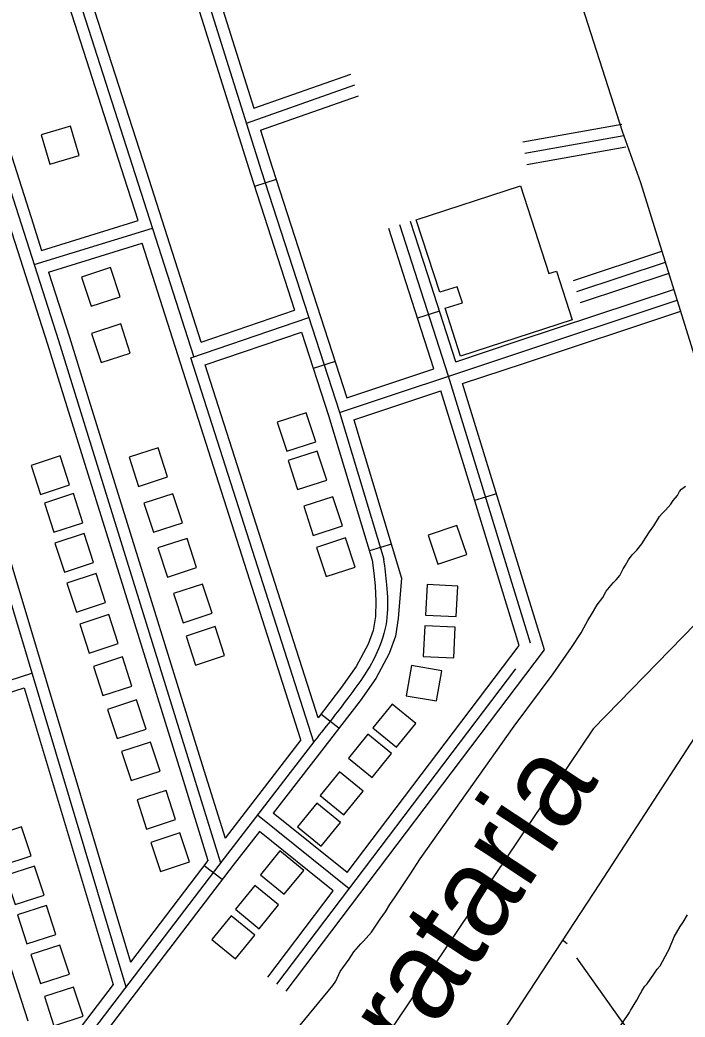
# Model space of a CAD drawing. Extents: x 3683613 to 3738215, y 469626 to 495384.
# Drawn here: x 3689417 to 3690287, y 490917 to 492221 of the extents above; entities that cross this region are included whole.
import ezdxf

# ---------------------------------------------------------------- set-up
doc = ezdxf.new("R2010")
doc.units = 0
for name, color, linetype in [('V-BLDG-OTLN', 7, 'Continuous'), ('V-RIVR-IDEN', 7, 'Continuous'), ('V-ROAD-CNTR', 7, 'Continuous'), ('V-SITE-VEGE', 7, 'Continuous'), ('V-TOPO-BNDY', 7, 'Continuous'), ('V-TOPO-SHOR', 7, 'Continuous')]:
    doc.layers.add(name, color=color, linetype=linetype)

msp = doc.modelspace()

# ---------------------------------------------------------------- linework, layer by layer
at = {"layer": 'V-BLDG-OTLN'}
for points in [[(3689444.9, 492070.4), (3689456.2, 492032), (3689494.5, 492043.3), (3689483.2, 492081.7)], [(3689935.4, 491959.5), (3690071.9, 492003.8), (3690109.1, 491889.1), (3690119.1, 491892.3), (3690139.8, 491828.4), (3689993.7, 491781), (3689973.4, 491843.6), (3689995.9, 491850.9), (3689989.1, 491871.9), (3689966.3, 491864.5)], [(3689497.6, 491884.4), (3689510.1, 491846.4), (3689548.1, 491858.8), (3689535.7, 491896.8)], [(3689510.9, 491810.6), (3689523.4, 491772.6), (3689561.4, 491785.1), (3689548.9, 491823.1)], [(3689804.2, 491669.1), (3689791.7, 491707.1), (3689753.7, 491694.6), (3689766.1, 491656.6)], [(3689482.1, 491612.6), (3689469.6, 491650.6), (3689431.6, 491638.1), (3689444.1, 491600.1)], [(3689559.8, 491648.7), (3689572.3, 491610.7), (3689610.3, 491623.2), (3689597.8, 491661.2)], [(3689818.5, 491618.8), (3689806, 491656.8), (3689768, 491644.4), (3689780.4, 491606.4)], [(3689499.5, 491563.2), (3689487.1, 491601.2), (3689449.1, 491588.8), (3689461.5, 491550.8)], [(3689579.3, 491588.6), (3689591.7, 491550.6), (3689629.8, 491563.1), (3689617.3, 491601.1)], [(3689839, 491559), (3689826.5, 491597), (3689788.5, 491584.6), (3689800.9, 491546.5)], [(3689951, 491546.8), (3689963.8, 491508.9), (3690001.7, 491521.8), (3689988.9, 491559.6)], [(3689513.4, 491511.1), (3689501, 491549.1), (3689462.9, 491536.6), (3689475.4, 491498.6)], [(3689597.7, 491530.1), (3689610.2, 491492), (3689648.2, 491504.5), (3689635.7, 491542.5)], [(3689855.6, 491505.2), (3689843.1, 491543.3), (3689805.1, 491530.8), (3689817.6, 491492.8)], [(3689529, 491458.7), (3689516.6, 491496.7), (3689478.5, 491484.3), (3689491, 491446.2)], [(3689618.1, 491470.4), (3689630.6, 491432.4), (3689668.6, 491444.9), (3689656.1, 491482.9)], [(3689949.8, 491482.3), (3689947.9, 491442.3), (3689987.8, 491440.4), (3689989.8, 491480.3)], [(3689545.8, 491405), (3689533.4, 491443), (3689495.4, 491430.6), (3689507.8, 491392.5)], [(3689946.8, 491428.3), (3689944.8, 491388.4), (3689984.8, 491386.4), (3689986.7, 491426.4)], [(3689634.4, 491414.8), (3689646.9, 491376.8), (3689684.9, 491389.3), (3689672.4, 491427.3)], [(3689563.7, 491349.6), (3689551.2, 491387.6), (3689513.2, 491375.2), (3689525.6, 491337.1)], [(3689929.5, 491376.3), (3689922.6, 491336.9), (3689962, 491330), (3689968.9, 491369.4)], [(3689582.2, 491293.2), (3689569.8, 491331.3), (3689531.8, 491318.8), (3689544.2, 491280.8)], [(3689904.2, 491325.8), (3689878.9, 491294.9), (3689909.8, 491269.5), (3689935.2, 491300.5)], [(3689872.4, 491286.4), (3689847, 491255.4), (3689878, 491230.1), (3689903.3, 491261.1)], [(3689600.4, 491238.3), (3689588, 491276.3), (3689549.9, 491263.9), (3689562.4, 491225.8)], [(3689835.2, 491237.4), (3689809.8, 491206.4), (3689840.8, 491181.1), (3689866.1, 491212.1)], [(3689620.8, 491175), (3689608.3, 491213), (3689570.3, 491200.6), (3689582.8, 491162.5)], [(3689805.5, 491196.4), (3689780.2, 491165.4), (3689811.1, 491140.1), (3689836.5, 491171)], [(3689381.1, 491152.9), (3689393.6, 491114.8), (3689431.6, 491127.3), (3689419.1, 491165.3)], [(3689638.9, 491119.5), (3689626.4, 491157.5), (3689588.4, 491145.1), (3689600.8, 491107.1)], [(3689757.3, 491133.8), (3689732, 491102.8), (3689763, 491077.5), (3689788.3, 491108.5)], [(3689398.2, 491101.7), (3689410.7, 491063.6), (3689448.7, 491076.1), (3689436.2, 491114.1)], [(3689724.4, 491088.5), (3689699.1, 491057.6), (3689730, 491032.2), (3689755.4, 491063.2)], [(3689413.7, 491050.2), (3689426.2, 491012.2), (3689464.2, 491024.7), (3689451.7, 491062.7)], [(3689693.6, 491049.1), (3689668.2, 491018.2), (3689699.2, 490992.9), (3689724.5, 491023.8)], [(3689431.3, 490998.3), (3689443.8, 490960.3), (3689481.8, 490972.7), (3689469.3, 491010.7)], [(3689449.1, 490943.3), (3689461.6, 490905.3), (3689499.6, 490917.8), (3689487.1, 490955.8)]]:
    msp.add_lwpolyline(points, close=True, dxfattribs=at)
at = {"layer": 'V-ROAD-CNTR'}
for p, q in [((3689752.5, 492012), (3689723.9, 492002.8)), ((3689966, 491839.8), (3689937.4, 491830.6)), ((3689829.5, 491774.2), (3689800.9, 491764.9)), ((3690040.6, 491601), (3690012, 491592.2)), ((3689903, 491534.9), (3689874.3, 491526.3)), ((3689834.3, 491294.3), (3689810.6, 491312.6)), ((3689681.8, 491096.3), (3689658, 491114.5))]:
    msp.add_line(p, q, dxfattribs=at)
for points in [[(3690229.3, 492007.8), (3690205.6, 492074.7), (3690014.6, 492670.5), (3689999.9, 492720.4), (3689973.5, 492805.6), (3689931.9, 492933.9)], [(3689573.2, 492532.1), (3689732.9, 492023.9)], [(3689563.4, 492513.2), (3689718.6, 492019.3), (3689776.3, 491841.1)], [(3689592, 492522.3), (3689723, 492105.2)], [(3689644.7, 491780.4), (3689419, 492483)], [(3689264.7, 492433.9), (3689467.6, 491801.4)], [(3689128.8, 492374.9), (3689276.9, 491911.5), (3689385.5, 491575.4), (3689561.7, 490988.5)], [(3689554, 492013.8), (3689477.5, 492251.9)], [(3689582.6, 492023), (3689506.1, 492261)], [(3689355.3, 492200.5), (3689431.7, 491962.4)], [(3689723, 492105.2), (3689850.2, 492149.9)], [(3689713.4, 492085.9), (3689855.2, 492135.8)], [(3689732, 492076.6), (3689860.2, 492121.6)], [(3690075.1, 492061.5), (3690204.6, 492084.5)], [(3689732, 492076.6), (3689747.2, 492028.4), (3689844.9, 491726.5)], [(3690077.7, 492046.7), (3690207.2, 492069.7)], [(3690080.3, 492031.9), (3690209.8, 492054.9)], [(3689654.3, 491799.5), (3689582.6, 492023)], [(3689732.9, 492023.9), (3689835.2, 491707.7), (3689893.2, 491515.6)], [(3689571.8, 491958.4), (3689554, 492013.8)], [(3690327.1, 491693.2), (3690229.3, 492007.8)], [(3689431.7, 491962.4), (3689445.4, 491919.4)], [(3689403.1, 491953.2), (3689453.2, 491796.8), (3689478.6, 491715.1)], [(3689445.4, 491919.4), (3689571.8, 491958.4)], [(3690085.2, 491405.5), (3689977.6, 491754.7), (3689914, 491952.6)], [(3689950.7, 491887.4), (3689928.2, 491957.2)], [(3689435.7, 491900.7), (3689590.7, 491948.6)], [(3689922.1, 491878.2), (3689899.7, 491948)], [(3689454.6, 491890.9), (3689577, 491928.6)], [(3689784.8, 491279.2), (3689577, 491928.6)], [(3689259.7, 491916.1), (3689371.2, 491570.9), (3689555.8, 490956.1)], [(3690141.2, 491879.9), (3690256.8, 491918.2)], [(3690145.9, 491865.7), (3690261.6, 491904)], [(3689454.6, 491890.9), (3689481.9, 491805.9), (3689507.3, 491724)], [(3689987.2, 491773.7), (3689950.7, 491887.4)], [(3690150.6, 491851.4), (3690266.3, 491889.7)], [(3689958.7, 491764.3), (3689922.1, 491878.2)], [(3690067.8, 491800.5), (3690272.3, 491868.4)], [(3689835.3, 491707.5), (3690277, 491854.2)], [(3689654.3, 491799.5), (3689776.3, 491841.1)], [(3690077.3, 491772), (3690281.8, 491839.9)], [(3689801.5, 491276.3), (3689640.6, 491779), (3689795.1, 491831.6)], [(3689807.1, 491308), (3689659.4, 491769.6), (3689785.5, 491812.5)], [(3689785.5, 491812.5), (3689820.9, 491703.2), (3689877.9, 491514.4), (3689879.9, 491497.1), (3689881.8, 491480.6), (3689882.9, 491460.5), (3689882.2, 491440.7), (3689879.3, 491422.2), (3689872.7, 491404.5), (3689856.9, 491375.3), (3689838, 491348), (3689807.1, 491308)], [(3689467.6, 491801.4), (3689679.7, 491118.3)], [(3689987.2, 491773.7), (3690067.8, 491800.5)], [(3689996.2, 491745.1), (3690077.3, 491772)], [(3689844.9, 491726.5), (3689958.7, 491764.3)], [(3690025.9, 491648.8), (3689996.2, 491745.1)], [(3689853.9, 491697.8), (3689967.7, 491735.7)], [(3689997.2, 491640), (3689967.7, 491735.7)], [(3689478.6, 491715.1), (3689552.8, 491476.3)], [(3689507.3, 491724), (3689581.5, 491485.2)], [(3689853.9, 491697.8), (3689916.4, 491490.5), (3689912.1, 491437.9), (3689908.4, 491414.6), (3689900.1, 491392), (3689882.5, 491359.6), (3689862.3, 491330.3), (3689838.3, 491299.4), (3689814.7, 491268.9), (3689748.6, 491183.2)], [(3690070.4, 491402.7), (3689997.2, 491640)], [(3690103.6, 491396.8), (3690025.9, 491648.8)], [(3689581.5, 491485.2), (3689655.6, 491246.5)], [(3689552.8, 491476.3), (3689627, 491237.6)], [(3689845.1, 491105.6), (3690070.4, 491402.7)], [(3689765.2, 490950.6), (3690103.6, 491396.8)], [(3689123.8, 491266.3), (3689280, 491317), (3689432.6, 491366.4)], [(3689753.2, 490959.7), (3690066.1, 491372.2)], [(3689298.9, 491307.4), (3689422.6, 491347.4)], [(3689422.6, 491347.4), (3689539.2, 490959.1)], [(3689802.8, 491278.1), (3689684.3, 491124.3), (3689448.7, 490815.9)], [(3689784.8, 491279.2), (3689685.5, 491150.4)], [(3689655.6, 491246.5), (3689685.5, 491150.4)], [(3689627, 491237.6), (3689663.1, 491121.3)], [(3689847.7, 491084.3), (3689727.8, 491180.7)], [(3689845.1, 491105.6), (3689748.6, 491183.2)], [(3689730.3, 491159.4), (3689696.2, 491115.1), (3689460.7, 490806.9), (3689443.3, 490783.3), (3689424.9, 490758.5), (3689392.9, 490728.9), (3689355.3, 490707), (3689327.2, 490692.6)], [(3689826.9, 491081.7), (3689730.3, 491159.4)], [(3689350.1, 491149.5), (3689427.3, 490911.7)], [(3689663.1, 491121.3), (3689561.7, 490988.5)], [(3689741.3, 490968.8), (3689826.9, 491081.7)], [(3689539.2, 490959.1), (3689449.8, 490842.1)]]:
    msp.add_lwpolyline(points, dxfattribs=at)
msp.add_spline([(3689892.8, 491515.7), (3689896.7, 491481.9), (3689897.2, 491439.3), (3689886.4, 491398.3), (3689850.2, 491339.1), (3689802.8, 491278.1)], degree=3, dxfattribs=at)
at = {"layer": 'V-SITE-VEGE'}
msp.add_lwpolyline([(3690179.1, 490867.8), (3690201.8, 490903.9), (3690205.4, 490909), (3690214.4, 490922.4), (3690215.9, 490925.1), (3690224.1, 490938.7), (3690228.1, 490946.1), (3690229.4, 490948), (3690230.8, 490951), (3690234.6, 490957), (3690237.6, 490960.2), (3690246.6, 490972.5), (3690251, 490979.1), (3690254.6, 490983.7), (3690264.5, 491001.6), (3690266.4, 491005.4), (3690272.9, 491021.7), (3690280.8, 491034.9), (3690284.8, 491040.7), (3690290.7, 491050.4)], dxfattribs=at)
at = {"layer": 'V-TOPO-BNDY'}
msp.add_lwpolyline([(3693656.8, 493291.7), (3692798.1, 492671.4), (3692256.2, 492404.1), (3691475.1, 492125.6), (3691044.3, 491992.1), (3690569.3, 491705.8), (3690167.2, 491293.5), (3689620.1, 490480.7), (3689391.4, 490221.7), (3689222.7, 490096.9), (3688304.5, 489656.3), (3687696.1, 489259.4)], dxfattribs=at)
at = {"layer": 'V-TOPO-SHOR'}
msp.add_line((3690132.9, 491012.2), (3690127, 491017), dxfattribs=at)
for points in [[(3689771.5, 490891.3), (3689826.5, 490958), (3689830.2, 490963.7), (3689836.1, 490976.3), (3689847.7, 490992.4), (3689853.8, 491002), (3689863.1, 491012.2), (3689866.6, 491016), (3689877.2, 491027.5), (3689882.2, 491035.4), (3689888.5, 491044.5), (3689895.3, 491054.3), (3689900.9, 491063.6), (3689908.1, 491073.8), (3689915, 491084.4), (3689927, 491102.7), (3689940.9, 491123.5), (3690063.6, 491296.9), (3690114.7, 491365.6), (3690138.5, 491400), (3690151.3, 491419.3), (3690154.7, 491425.7), (3690159.9, 491435.3), (3690166, 491445.5), (3690172.3, 491455.9), (3690179.5, 491465.2), (3690184.1, 491473.5), (3690190.4, 491481.6), (3690193.8, 491485), (3690197.2, 491488.4), (3690201.8, 491494.1), (3690206.4, 491503), (3690209.2, 491507.5), (3690213.2, 491514.5), (3690218.2, 491521.1), (3690224.3, 491527.3), (3690230.9, 491535.6), (3690236.1, 491543.9), (3690240.9, 491551.1), (3690246.6, 491559.2), (3690253.8, 491571.3), (3690257.4, 491575.1), (3690261.6, 491579.6), (3690268.7, 491587.6), (3690271.7, 491592.1), (3690277.4, 491598.7), (3690279.9, 491604), (3690282.8, 491607.2), (3690287.9, 491611)], [(3689847.7, 490992.4), (3689853.8, 491002), (3689863.1, 491012.2), (3689866.6, 491016), (3689877.2, 491027.5), (3689882.2, 491035.4), (3689888.5, 491044.5), (3689895.3, 491054.3), (3689900.9, 491063.6), (3689908.1, 491073.8), (3689915, 491084.4), (3689927, 491102.7), (3689940.9, 491123.5), (3690063.6, 491296.9), (3690114.7, 491365.6), (3690138.5, 491400), (3690151.3, 491419.3), (3690154.7, 491425.7), (3690159.9, 491435.3), (3690166, 491445.5), (3690172.3, 491455.9), (3690179.5, 491465.2), (3690184.1, 491473.5), (3690190.4, 491481.6), (3690193.8, 491485), (3690197.2, 491488.4), (3690201.8, 491494.1), (3690206.4, 491503), (3690209.2, 491507.5), (3690213.2, 491514.5), (3690218.2, 491521.1), (3690224.3, 491527.3), (3690230.9, 491535.6), (3690236.1, 491543.9), (3690240.9, 491551.1), (3690246.6, 491559.2), (3690253.8, 491571.3), (3690257.4, 491575.1), (3690261.6, 491579.6), (3690268.7, 491587.6), (3690271.7, 491592.1), (3690277.4, 491598.7), (3690279.9, 491604), (3690282.8, 491607.2), (3690287.9, 491611)], [(3690305.5, 491290.9), (3690175.5, 491090.8), (3690050.2, 490900), (3689930, 490728.1), (3689839.9, 490614.2), (3689716.3, 490461.1), (3689662.5, 490407.1), (3689661, 490403.9), (3689661.1, 490400.1), (3689662.1, 490397.3), (3689661.1, 490394.3), (3689657.1, 490393.7), (3689656, 490394.1), (3689654.5, 490394.3), (3689651.6, 490391.3), (3689594.7, 490328.2), (3689501.5, 490230.3), (3689427.3, 490155.2)], [(3690305.5, 491290.9), (3690175.5, 491090.8)], [(3690175.5, 491090.8), (3690050.2, 490900), (3689930, 490728.1), (3689839.9, 490614.2), (3689716.3, 490461.1), (3689662.5, 490407.1), (3689661, 490403.9), (3689661.1, 490400.1), (3689662.1, 490397.3), (3689661.1, 490394.3), (3689657.1, 490393.7), (3689656, 490394.1), (3689654.5, 490394.3), (3689651.6, 490391.3), (3689594.7, 490328.2), (3689501.5, 490230.3), (3689427.3, 490155.2)], [(3689771.5, 490891.3), (3689826.5, 490958), (3689830.2, 490963.7), (3689836.1, 490976.3), (3689847.7, 490992.4)], [(3690762.8, 490508.9), (3690597.5, 490384.6), (3690404.8, 490647), (3690203.4, 490913), (3690145.9, 490994)]]:
    msp.add_lwpolyline(points, dxfattribs=at)

# ---------------------------------------------------------------- texts
at = {"layer": 'V-RIVR-IDEN'}
msp.add_text('Barataria', height=116, rotation=56.5238, dxfattribs=at).set_placement((3689827.7, 490700.7))

doc.saveas('drawing.dxf')
